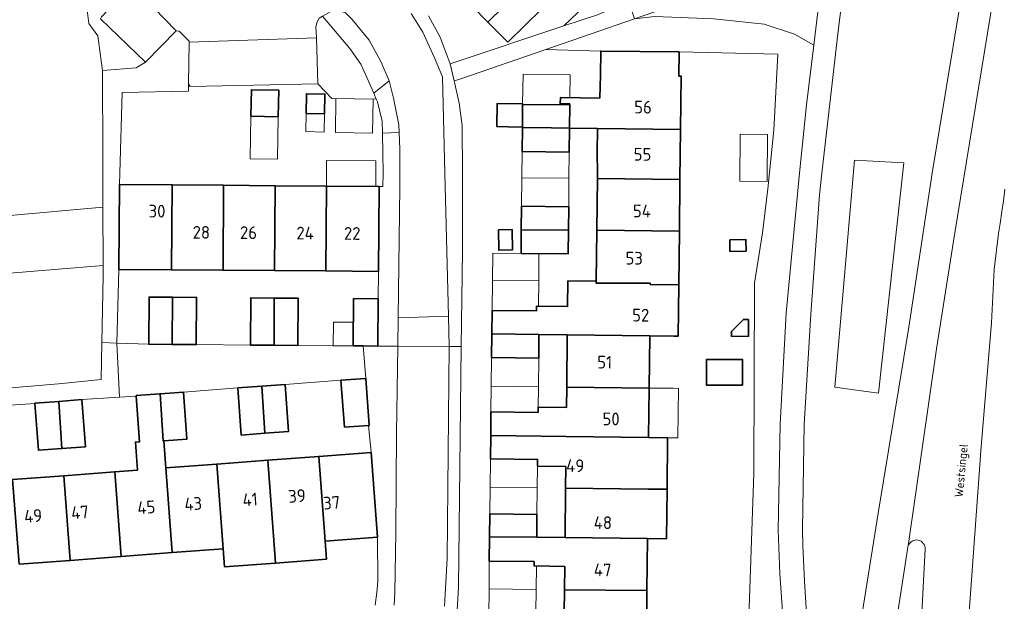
# Model space of a CAD drawing. Header units: metres. Extents: x 149984 to 156489, y 469398 to 478068.
# Tile 428 of 656: x 153569 to 153673, y 472955 to 473016. Entities that reach past the tile are written whole.
import ezdxf
from ezdxf.enums import TextEntityAlignment as Align

# ---------------------------------------------------------------- set-up
doc = ezdxf.new("R2010")
doc.units = ezdxf.units.M
doc.header["$LTSCALE"] = 0.75
for name, color, linetype, lineweight in [('B-WE-GR-BEPLANTING_CULTUUR_HEESTERS-GV', 252, 'Continuous', 18), ('B-WE-OG-BEBOUWING-GV', 6, 'Continuous', 35), ('B-WE-OG-BEBOUWING-T18', 1, 'Continuous', 18), ('B-WE-OG-BEBOUWING_LUIFEL-GV', 6, 'Continuous', 18), ('B-WE-OG-BEBOUWING_OVERBOUWING-GV', 6, 'Continuous', 18), ('B-WE-OG-TERREIN_BEGROEID-GV', 252, 'Continuous', 18), ('B-WE-OG-TERREIN_ERF-GV', 252, 'Continuous', 18), ('B-WE-OG-TOPOGRAFIE-T18', 7, 'Continuous', 18), ('B-WE-VH-GESLOTENVERHARDING_ASFALT-GV', 252, 'Continuous', 18), ('B-WE-VH-GESLOTENVERHARDING_BETON-GV', 252, 'Continuous', 18), ('B-WE-VH-OPENVERHARDING_BETONSTRAATSTEEN-GV', 252, 'Continuous', 18), ('B-WE-VH-OPENVERHARDING_TEGEL-GV', 252, 'Continuous', 18)]:
    doc.layers.add(name, color=color, linetype=linetype, lineweight=lineweight)
doc.styles.add('NLCS-ISO-M500-T18', font='NLCS-ISO.ttf', dxfattribs={"height": 0.9})
doc.styles.add('NLCS-ISO-M750-T18', font='NLCS-ISO.ttf', dxfattribs={"height": 1.35})

msp = doc.modelspace()

# ---------------------------------------------------------------- linework, layer by layer
at = {"layer": 'B-WE-GR-BEPLANTING_CULTUUR_HEESTERS-GV', "flags": 128}
for points in [[(153641.52, 473022.69), (153642.51, 473023.88), (153643.58, 473025.47), (153644.3, 473026.91), (153644.73, 473028.07), (153645.08, 473029.41), (153645.28, 473031.14), (153645.23, 473036.922), (153643.168, 473038.248), (153643.674, 473036.545), (153644.182, 473032.623), (153643.465, 473031.83), (153640.037, 473028.562), (153638.245, 473026.854), (153626.465, 473015.625), (153630.03, 473016.81), (153633.373, 473018.16), (153637.36, 473019.77), (153639.65, 473021.15)], [(153580.267, 473020.381), (153580.22, 473020.41), (153575.783, 473018.474), (153576.09, 473015.89), (153577.03, 473014.58), (153577.55, 473010.91), (153581.12, 473011.17), (153582.1, 473011.78), (153577.33, 473016.39), (153577.44, 473016.58), (153580.64, 473019.98), (153580.54, 473020.21)], [(153600.231, 473014.354), (153600.36, 473009.49), (153601.85, 473007.94), (153606.567, 473007.857), (153606.298, 473008.485), (153605.88, 473009.46), (153604.93, 473011.55), (153603.76, 473013.24), (153600.867, 473016.64), (153600.53, 473016.45), (153600.31, 473016.04), (153600.18, 473015.53)], [(153566.11, 472995.371), (153566.126, 472995.168), (153557.147, 472994.542), (153551.92, 472994.12), (153549.202, 472993.856), (153549.33, 472991.49), (153549.593, 472987.931), (153577.597, 472990.22), (153577.58, 472996.406)]]:
    msp.add_lwpolyline(points, close=True, dxfattribs=at)
for points in [[(153649.972, 472947.881), (153649.713, 472953.066), (153649.392, 472957.596), (153649.219, 472962.186), (153649.401, 472973.399), (153650.049, 472985.191), (153651.47, 473000), (153652.22, 473007.24), (153652.98, 473013.573), (153650.951, 473014.75), (153647.712, 473015.79), (153642.393, 473016.38), (153636.104, 473016.603), (153633.969, 473016.37), (153624.563, 473013.122), (153630.378, 473012.952)], [(153630.378, 473012.952), (153638.695, 473012.862), (153649.17, 473012.61), (153648.74, 473004.58), (153648.11, 472998.34), (153647.53, 472993.69), (153646.699, 472988.359), (153646.611, 472968.221), (153646.053, 472951.876)]]:
    msp.add_lwpolyline(points, dxfattribs=at)
at = {"layer": 'B-WE-OG-BEBOUWING-GV', "flags": 128}
for points in [[(153616.706, 473017.768), (153618.409, 473016.035), (153621.797, 473019.365), (153621.965, 473019.194), (153624.308, 473021.489), (153626.334, 473019.421), (153632.567, 473025.562), (153628.669, 473029.527)], [(153638.843, 473004.644), (153638.906, 473010.309), (153638.667, 473010.311), (153638.695, 473012.862), (153630.378, 473012.952), (153630.349, 473010.41), (153630.274, 473007.969), (153626.104, 473008.032), (153626.094, 473007.372), (153627.098, 473007.361), (153627.097, 473007.24), (153627.071, 473004.784), (153630.029, 473004.742)], [(153596.222, 473008.807), (153593.329, 473008.854), (153593.284, 473006.039), (153596.177, 473005.992)], [(153599.13, 473006.352), (153601.086, 473006.313), (153601.128, 473008.397), (153599.172, 473008.436)], [(153622.072, 473004.904), (153622.097, 473007.255), (153622.097, 473007.293), (153622.098, 473007.367), (153619.403, 473007.411), (153619.363, 473004.948), (153620.572, 473004.928)], [(153627.071, 473004.784), (153627.097, 473007.24), (153622.097, 473007.293), (153622.097, 473007.255), (153622.072, 473004.904), (153622.071, 473004.855), (153625.175, 473004.811)], [(153625.175, 473004.811), (153622.071, 473004.855), (153622.044, 473002.293), (153627.044, 473002.24), (153627.071, 473004.784)], [(153638.785, 472999.346), (153638.843, 473004.644), (153630.029, 473004.742), (153630.015, 473002.209), (153630.029, 473000), (153630.023, 472999.443)], [(153638.724, 472993.86), (153638.785, 472999.346), (153630.023, 472999.443), (153629.963, 472993.956)], [(153579.34, 472998.809), (153579.273, 472989.809), (153584.871, 472989.767), (153584.938, 472998.767)], [(153590.319, 472989.727), (153590.386, 472998.727), (153584.938, 472998.767), (153584.871, 472989.767)], [(153590.386, 472998.727), (153590.319, 472989.727), (153595.767, 472989.686), (153595.834, 472998.686)], [(153595.767, 472989.686), (153601.215, 472989.646), (153601.282, 472998.646), (153595.834, 472998.686)], [(153606.812, 472989.604), (153606.88, 472998.604), (153601.282, 472998.646), (153601.215, 472989.646)], [(153621.953, 472994.014), (153626.954, 472993.978), (153626.981, 472996.461), (153621.981, 472996.515)], [(153619.535, 472994.017), (153619.568, 472991.851), (153621.013, 472991.873), (153620.98, 472994.04)], [(153626.954, 472993.978), (153621.953, 472994.014), (153621.926, 472991.514), (153626.926, 472991.46)], [(153638.661, 472988.172), (153638.724, 472993.86), (153629.963, 472993.956), (153629.904, 472988.564), (153629.904, 472988.347), (153635.637, 472988.351), (153635.637, 472988.206)], [(153644.06, 472992.946), (153644.077, 472991.725), (153645.796, 472991.75), (153645.778, 472992.971)], [(153623.83, 472982.907), (153626.838, 472982.87), (153635.577, 472982.773), (153638.139, 472982.744), (153638.601, 472982.739), (153638.661, 472988.172), (153635.637, 472988.206), (153635.637, 472988.351), (153629.904, 472988.347), (153629.904, 472988.564), (153626.903, 472988.598), (153626.872, 472985.874), (153623.563, 472985.909), (153623.558, 472985.419), (153618.858, 472985.469), (153618.831, 472982.968)], [(153584.966, 472986.855), (153582.48, 472986.874), (153582.443, 472981.874), (153584.926, 472981.855)], [(153584.966, 472986.855), (153584.926, 472981.855), (153587.472, 472981.836), (153587.509, 472986.836)], [(153595.732, 472981.773), (153595.755, 472986.773), (153593.268, 472986.792), (153593.232, 472981.792)], [(153598.262, 472981.754), (153598.298, 472986.754), (153595.755, 472986.773), (153595.732, 472981.773)], [(153606.789, 472986.692), (153604.168, 472986.711), (153604.132, 472981.711), (153605.194, 472981.703), (153606.752, 472981.692)], [(153646.063, 472984.509), (153645.509, 472984.515), (153644.247, 472983.232), (153644.241, 472982.728), (153646.043, 472982.708)], [(153623.83, 472982.907), (153618.831, 472982.968), (153618.804, 472980.469), (153623.803, 472980.415)], [(153635.516, 472977.236), (153635.577, 472982.773), (153626.838, 472982.87), (153626.775, 472977.333)], [(153645.415, 472977.525), (153645.423, 472980.255), (153641.613, 472980.267), (153641.604, 472977.536)], [(153603.189, 472973.073), (153605.757, 472973.265), (153605.823, 472973.27), (153605.451, 472978.256), (153602.817, 472978.059)], [(153594.768, 472972.444), (153594.436, 472977.432), (153591.888, 472977.242), (153592.26, 472972.256)], [(153594.436, 472977.432), (153594.768, 472972.444), (153597.276, 472972.631), (153596.904, 472977.617)], [(153626.775, 472977.333), (153626.75, 472975.182), (153623.745, 472975.215), (153623.739, 472974.655), (153618.74, 472974.709), (153618.712, 472972.213), (153626.715, 472972.084), (153635.458, 472971.987), (153635.516, 472977.236)], [(153572.907, 472975.823), (153573.228, 472970.834), (153575.726, 472971.02), (153575.354, 472976.006)], [(153583.988, 472971.638), (153583.651, 472976.626), (153581.108, 472976.436), (153581.113, 472976.366), (153581.473, 472971.55), (153581.022, 472971.516), (153581.244, 472968.538), (153578.831, 472968.356), (153579.508, 472959.382), (153584.921, 472959.79), (153584.243, 472968.764), (153584.029, 472971.641)], [(153586.124, 472976.811), (153583.651, 472976.626), (153583.988, 472971.638), (153584.029, 472971.641), (153586.496, 472971.825)], [(153570.362, 472975.585), (153570.73, 472970.647), (153573.228, 472970.834), (153572.907, 472975.823), (153570.358, 472975.633)], [(153637.417, 472966.504), (153637.478, 472971.965), (153635.458, 472971.987), (153626.715, 472972.084), (153618.712, 472972.213), (153618.685, 472969.719), (153623.684, 472969.665), (153623.676, 472968.952), (153626.679, 472968.919), (153626.653, 472966.622), (153635.398, 472966.526)], [(153595.89, 472958.692), (153595.745, 472960.608), (153595.068, 472969.582), (153589.655, 472969.173), (153590.333, 472960.199), (153590.478, 472958.284)], [(153600.48, 472969.99), (153595.068, 472969.582), (153595.745, 472960.608), (153595.89, 472958.692), (153601.303, 472959.101), (153601.158, 472961.017)], [(153606.042, 472970.41), (153600.48, 472969.99), (153601.158, 472961.017), (153606.72, 472961.437)], [(153584.243, 472968.764), (153584.921, 472959.79), (153590.333, 472960.199), (153589.655, 472969.173)], [(153568.684, 472958.564), (153574.096, 472958.973), (153573.419, 472967.947), (153568.006, 472967.538)], [(153573.419, 472967.947), (153574.096, 472958.973), (153579.508, 472959.382), (153578.831, 472968.356)], [(153626.593, 472961.383), (153635.34, 472961.286), (153637.359, 472961.264), (153637.417, 472966.504), (153635.398, 472966.526), (153626.653, 472966.622)], [(153618.594, 472961.471), (153623.593, 472961.416), (153623.62, 472963.836), (153618.621, 472963.89)], [(153635.34, 472961.286), (153626.593, 472961.383), (153623.593, 472961.416), (153618.594, 472961.471), (153618.566, 472958.891), (153623.316, 472958.84), (153623.311, 472958.39), (153626.59, 472958.306), (153626.553, 472955.865), (153635.279, 472955.769)], [(153635.22, 472950.407), (153635.279, 472955.769), (153626.553, 472955.865), (153626.516, 472953.436), (153623.185, 472953.469), (153623.181, 472953.059), (153618.502, 472953.11), (153618.474, 472950.592)]]:
    msp.add_lwpolyline(points, close=True, dxfattribs=at)
at = {"layer": 'B-WE-OG-BEBOUWING_LUIFEL-GV', "flags": 128}
for points in [[(153618.409, 473016.035), (153620.514, 473013.886), (153624.117, 473017.415), (153622.174, 473019.398), (153621.965, 473019.193), (153621.797, 473019.365)], [(153627.098, 473007.361), (153626.094, 473007.372), (153626.104, 473008.032), (153627.107, 473008.017), (153627.139, 473010.426), (153622.14, 473010.493), (153622.098, 473007.367), (153622.097, 473007.293), (153627.097, 473007.24)], [(153599.13, 473006.352), (153599.091, 473004.417), (153601.047, 473004.377), (153601.086, 473006.313)], [(153596.177, 473005.992), (153593.284, 473006.039), (153593.211, 473001.539), (153596.104, 473001.492)], [(153622.044, 473002.293), (153622.015, 472999.528), (153627.015, 472999.475), (153627.044, 473002.24)], [(153601.282, 472998.646), (153606.515, 472998.607), (153606.536, 473001.325), (153601.302, 473001.365)], [(153627.015, 472999.475), (153622.015, 472999.528), (153621.981, 472996.515), (153626.981, 472996.461)], [(153621.926, 472991.514), (153618.924, 472991.546), (153618.893, 472988.685), (153623.802, 472988.631), (153623.833, 472991.493)], [(153623.802, 472988.631), (153618.893, 472988.685), (153618.858, 472985.469), (153623.558, 472985.419), (153623.563, 472985.909), (153623.772, 472985.907)], [(153604.15, 472984.211), (153602.033, 472984.227), (153602.015, 472981.727), (153604.132, 472981.711)], [(153618.804, 472980.469), (153618.771, 472977.419), (153623.77, 472977.365), (153623.803, 472980.415)], [(153623.77, 472977.365), (153618.771, 472977.419), (153618.74, 472974.709), (153623.739, 472974.655), (153623.747, 472975.215)], [(153635.458, 472971.987), (153637.478, 472971.965), (153638.573, 472971.953), (153638.631, 472977.202), (153638.078, 472977.208), (153635.516, 472977.236)], [(153618.685, 472969.719), (153618.651, 472966.712), (153623.65, 472966.656), (153623.676, 472968.952), (153623.684, 472969.665)], [(153623.65, 472966.656), (153618.651, 472966.712), (153618.621, 472963.89), (153623.62, 472963.836)], [(153623.316, 472958.84), (153618.566, 472958.891), (153618.534, 472955.951), (153623.534, 472955.897), (153623.56, 472958.384), (153623.311, 472958.39)], [(153623.534, 472955.897), (153618.534, 472955.951), (153618.503, 472953.11), (153623.181, 472953.059), (153623.185, 472953.469), (153623.508, 472953.466)]]:
    msp.add_lwpolyline(points, close=True, dxfattribs=at)
at = {"layer": 'B-WE-OG-BEBOUWING_OVERBOUWING-GV', "flags": 128}
for points in [[(153602.296, 473007.932), (153602.233, 473004.338), (153606.178, 473004.269), (153606.241, 473007.863)], [(153645.127, 472999.171), (153648.028, 472999.143), (153648.076, 473004.126), (153645.175, 473004.154)]]:
    msp.add_lwpolyline(points, close=True, dxfattribs=at)
at = {"layer": 'B-WE-OG-TERREIN_BEGROEID-GV', "flags": 128}
for points in [[(153676.539, 473116.737), (153671.56, 473101.82), (153668.64, 473092.25), (153667.57, 473089.12), (153666.85, 473086.49), (153666.31, 473084.66), (153665.42, 473081.87), (153665.06, 473080.49), (153664.73, 473079), (153660.601, 473053.182), (153658.41, 473037.71), (153655.6, 473015.4), (153653.84, 473000), (153653.58, 472997.72), (153652.661, 472985.055)], [(153655.53, 472937.175), (153659.861, 472964.186), (153663.057, 472983.706), (153665.54, 473000), (153669.97, 473026.77), (153673.44, 473045.48)], [(153673.26, 472998.32), (153673.1, 472997.07), (153672.92, 472995.95), (153672.76, 472994.69), (153672.58, 472993.61), (153672.1, 472989.82), (153671.844, 472984.157), (153670.724, 472971.036), (153669.22, 472950.089), (153668.598, 472924.097), (153668.314, 472905.778), (153667.873, 472890.555), (153667.623, 472880.906), (153667.573, 472878.942), (153675.98, 472878.785)], [(153652.661, 472985.055), (153651.957, 472973.359), (153651.769, 472962.246), (153651.823, 472960.499), (153651.996, 472956.759), (153652.303, 472951.628), (153652.473, 472947.938)]]:
    msp.add_lwpolyline(points, dxfattribs=at)
for points in [[(153655.64, 473035.73), (153656.42, 473041.77), (153658.437, 473055.632), (153647.092, 473043.824), (153647.26, 473040.86), (153647.29, 473039.13), (153647.36, 473037.71), (153647.4, 473033.8), (153647.32, 473031.79), (153647.07, 473029.73), (153646.71, 473027.65), (153646.41, 473026.55), (153645.95, 473025.41), (153645.3, 473024.09), (153644.36, 473022.8), (153643.15, 473021.36), (153640.82, 473019.41), (153637.85, 473017.71), (153633.969, 473016.37), (153636.104, 473016.603), (153642.393, 473016.38), (153647.712, 473015.79), (153650.951, 473014.75), (153652.98, 473013.573)], [(153657.308, 473001.386), (153662.535, 473001.117), (153659.852, 472976.687), (153655.217, 472977.339)], [(153657.308, 473001.386), (153655.217, 472977.339), (153659.852, 472976.687), (153662.535, 473001.117)], [(153556.92, 472976.34), (153572.87, 472977.69), (153577.4, 472978.14), (153577.472, 472982.073), (153577.6, 472989.08), (153577.597, 472990.22), (153549.593, 472987.931), (153549.7, 472986.48)]]:
    msp.add_lwpolyline(points, close=True, dxfattribs=at)
at = {"layer": 'B-WE-OG-TERREIN_ERF-GV', "flags": 128}
for points in [[(153612.1, 473016.69), (153613.359, 473014.43), (153614.42, 473011.62), (153626.465, 473015.625), (153638.245, 473026.854)], [(153621.797, 473019.365), (153618.409, 473016.035), (153616.706, 473017.768)], [(153564.449, 473017.018), (153564.865, 473011.609), (153565.278, 473006.225), (153566.893, 473006.349), (153567.328, 473000.955), (153565.693, 473000.83), (153566.11, 472995.371), (153577.58, 472996.406), (153577.57, 473000), (153577.567, 473001.65), (153577.55, 473010.91), (153577.03, 473014.58), (153576.09, 473015.89), (153575.783, 473018.474)], [(153626.516, 472953.436), (153626.553, 472955.865), (153626.59, 472958.306), (153623.311, 472958.39), (153623.316, 472958.84), (153618.566, 472958.891), (153618.594, 472961.471), (153618.621, 472963.89), (153623.62, 472963.836), (153623.593, 472961.416), (153626.593, 472961.383), (153626.653, 472966.622), (153626.679, 472968.919), (153623.676, 472968.952), (153623.684, 472969.665), (153618.685, 472969.719), (153618.712, 472972.213), (153618.74, 472974.709), (153623.739, 472974.655), (153623.745, 472975.215), (153626.75, 472975.182), (153626.775, 472977.333), (153626.838, 472982.87), (153623.83, 472982.907), (153623.803, 472980.415), (153618.804, 472980.469), (153618.831, 472982.968), (153618.858, 472985.469), (153623.558, 472985.419), (153623.563, 472985.909), (153626.872, 472985.874), (153626.903, 472988.598), (153629.904, 472988.564), (153629.963, 472993.956), (153630.023, 472999.443), (153630.029, 473000), (153630.015, 473002.209), (153630.029, 473004.742), (153627.071, 473004.784), (153627.044, 473002.24), (153622.044, 473002.293), (153622.071, 473004.855), (153622.072, 473004.904), (153620.572, 473004.928), (153619.363, 473004.948), (153619.403, 473007.411), (153622.098, 473007.367), (153622.097, 473007.293), (153627.097, 473007.24), (153627.098, 473007.361), (153626.094, 473007.372), (153626.104, 473008.032), (153630.274, 473007.969), (153630.349, 473010.41), (153630.378, 473012.952), (153624.563, 473013.122), (153615.55, 473010.01), (153614.85, 473009.8), (153615.37, 473007.43), (153615.7, 473005.05), (153615.71, 473000), (153615.71, 472991.74), (153615.588, 472981.63), (153615.28, 472956.08), (153615.13, 472953.1)], [(153646.053, 472951.876), (153646.611, 472968.221), (153646.699, 472988.359), (153647.53, 472993.69), (153648.11, 472998.34), (153648.74, 473004.58), (153649.17, 473012.61), (153638.695, 473012.862), (153638.667, 473010.311), (153638.906, 473010.309), (153638.843, 473004.644), (153638.785, 472999.346), (153638.724, 472993.86), (153638.661, 472988.172), (153638.601, 472982.739), (153638.139, 472982.744), (153635.577, 472982.773), (153635.516, 472977.236), (153635.458, 472971.987), (153637.478, 472971.965), (153637.417, 472966.504), (153637.359, 472961.264), (153635.34, 472961.286), (153635.279, 472955.769), (153635.22, 472950.407)], [(153606.44, 472954.24), (153606.64, 472955.58), (153606.75, 472956.78), (153606.72, 472961.437), (153601.158, 472961.017), (153601.303, 472959.101), (153595.89, 472958.692), (153590.478, 472958.284), (153590.333, 472960.199), (153584.921, 472959.79), (153579.508, 472959.382), (153574.096, 472958.973), (153568.684, 472958.564)]]:
    msp.add_lwpolyline(points, dxfattribs=at)
for points in [[(153584.938, 472998.767), (153590.386, 472998.727), (153595.834, 472998.686), (153601.282, 472998.646), (153606.88, 472998.604), (153607.28, 472998.601), (153607.31, 473000), (153607.225, 473004.248), (153607.2, 473005.51), (153606.69, 473007.57), (153606.567, 473007.857), (153601.85, 473007.94), (153600.36, 473009.49), (153586.82, 473009.2), (153586.66, 473009.48), (153586.65, 473008.71), (153579.61, 473008.55), (153579.373, 473000), (153579.34, 472998.809)], [(153596.222, 473008.807), (153596.177, 473005.992), (153593.284, 473006.039), (153593.329, 473008.854)], [(153599.13, 473006.352), (153599.172, 473008.436), (153601.128, 473008.397), (153601.086, 473006.313)], [(153626.954, 472993.978), (153626.926, 472991.46), (153621.926, 472991.514), (153621.953, 472994.014), (153621.981, 472996.515), (153626.981, 472996.461)], [(153619.535, 472994.017), (153620.98, 472994.04), (153621.013, 472991.873), (153619.568, 472991.851)], [(153644.06, 472992.946), (153645.778, 472992.971), (153645.796, 472991.75), (153644.077, 472991.725)], [(153601.215, 472989.646), (153595.767, 472989.686), (153590.319, 472989.727), (153584.871, 472989.767), (153579.273, 472989.809), (153579.05, 472982.01), (153582.443, 472981.874), (153582.48, 472986.874), (153584.966, 472986.855), (153587.509, 472986.836), (153587.472, 472981.836), (153593.232, 472981.792), (153593.268, 472986.792), (153595.755, 472986.773), (153598.298, 472986.754), (153598.262, 472981.754), (153604.132, 472981.711), (153604.168, 472986.711), (153606.789, 472986.692), (153606.812, 472989.604)], [(153646.063, 472984.509), (153646.043, 472982.708), (153644.241, 472982.728), (153644.247, 472983.232), (153645.509, 472984.515)], [(153645.415, 472977.525), (153641.604, 472977.536), (153641.613, 472980.267), (153645.423, 472980.255)], [(153605.757, 472973.265), (153603.189, 472973.073), (153602.817, 472978.059), (153596.904, 472977.617), (153597.276, 472972.631), (153594.768, 472972.444), (153592.26, 472972.256), (153591.888, 472977.242), (153586.124, 472976.811), (153586.496, 472971.825), (153584.029, 472971.641), (153584.243, 472968.764), (153589.655, 472969.173), (153595.068, 472969.582), (153600.48, 472969.99), (153606.042, 472970.41)], [(153565.683, 472967.363), (153568.006, 472967.538), (153573.419, 472967.947), (153578.831, 472968.356), (153581.244, 472968.538), (153581.022, 472971.516), (153581.473, 472971.55), (153581.113, 472976.366), (153579.346, 472976.256), (153575.354, 472976.006), (153575.726, 472971.02), (153573.228, 472970.834), (153570.73, 472970.647), (153570.362, 472975.585), (153564.604, 472975.203), (153564.955, 472970.496), (153565.444, 472970.533)]]:
    msp.add_lwpolyline(points, close=True, dxfattribs=at)
at = {"layer": 'B-WE-VH-GESLOTENVERHARDING_ASFALT-GV', "flags": 128}
for points in [[(153691.049, 473101.063), (153687.852, 473101.906), (153687.56, 473100.95), (153686.29, 473097.22), (153683.82, 473089.45), (153682.71, 473085.45), (153681.99, 473082.92), (153681.01, 473079.57), (153680.27, 473076.32), (153679.62, 473073.98), (153678.32, 473068.46), (153677.84, 473066.1), (153676.83, 473061.99), (153675.37, 473055.14), (153673.44, 473045.48), (153669.97, 473026.77), (153665.54, 473000), (153663.057, 472983.706), (153659.861, 472964.186), (153655.53, 472937.175)], [(153662.992, 472960.501), (153665.986, 472981.381), (153667.906, 472993.461), (153672.046, 473018.792), (153673.867, 473028.814), (153676.109, 473040.972), (153677.852, 473050.304), (153679.6, 473058.602), (153683.713, 473076.277), (153686.924, 473087.662), (153688.722, 473093.598), (153691.049, 473101.063)], [(153673.867, 473028.814), (153672.046, 473018.792), (153667.906, 472993.461), (153665.986, 472981.381), (153662.992, 472960.501)], [(153664.789, 472960.151), (153663.961, 472943.986), (153663.733, 472932.756), (153662.966, 472880.998), (153663.489, 472880.987), (153667.623, 472880.906), (153667.873, 472890.555), (153668.314, 472905.778), (153668.598, 472924.097), (153669.22, 472950.089), (153670.724, 472971.036), (153671.844, 472984.157), (153672.1, 472989.82), (153672.58, 472993.61), (153672.76, 472994.69), (153672.92, 472995.95), (153673.1, 472997.07), (153673.26, 472998.32)], [(153659.334, 472936.995), (153662.957, 472960.358)]]:
    msp.add_lwpolyline(points, dxfattribs=at)
at = {"layer": 'B-WE-VH-GESLOTENVERHARDING_ASFALT-GV'}
for points in [[(153662.957, 472960.358, -0.0346037), (153662.992, 472960.501)], [(153662.992, 472960.501, -0.8793755), (153664.789, 472960.151)]]:
    msp.add_lwpolyline(points, format="xyb", dxfattribs=at)
at = {"layer": 'B-WE-VH-GESLOTENVERHARDING_BETON-GV', "flags": 128}
for points in [[(153652.473, 472947.938), (153652.303, 472951.628), (153651.996, 472956.759), (153651.823, 472960.499), (153651.769, 472962.246), (153651.957, 472973.359), (153652.661, 472985.055), (153653.58, 472997.72), (153653.84, 473000), (153655.6, 473015.4), (153658.41, 473037.71), (153660.601, 473053.182), (153664.73, 473079), (153665.06, 473080.49), (153665.42, 473081.87), (153666.31, 473084.66), (153666.85, 473086.49), (153667.57, 473089.12), (153668.64, 473092.25), (153671.56, 473101.82), (153676.539, 473116.737)], [(153655.64, 473035.73), (153652.98, 473013.573), (153652.22, 473007.24), (153651.47, 473000), (153650.049, 472985.191), (153649.401, 472973.399), (153649.219, 472962.186), (153649.392, 472957.596), (153649.713, 472953.066), (153649.972, 472947.881)]]:
    msp.add_lwpolyline(points, dxfattribs=at)
at = {"layer": 'B-WE-VH-OPENVERHARDING_BETONSTRAATSTEEN-GV', "flags": 128}
for points in [[(153580.64, 473019.98), (153577.44, 473016.58), (153577.33, 473016.39), (153582.1, 473011.78), (153585.34, 473015.09)], [(153600.36, 473009.49), (153600.231, 473014.354), (153586.738, 473013.89), (153586.66, 473009.48), (153586.82, 473009.2)], [(153606.567, 473007.857), (153606.69, 473007.57), (153607.2, 473005.51), (153607.225, 473004.248), (153608.994, 473004.324), (153608.96, 473005.12), (153608.41, 473007.97), (153607.93, 473009.8), (153606.298, 473008.485)], [(153608.903, 472984.685), (153608.867, 472981.677), (153614.313, 472981.639), (153614.232, 472984.857)], [(153583.651, 472976.626), (153586.124, 472976.811), (153591.888, 472977.242), (153594.436, 472977.432), (153596.904, 472977.617), (153602.817, 472978.059), (153605.451, 472978.256), (153605.194, 472981.703), (153604.132, 472981.711), (153598.262, 472981.754), (153595.732, 472981.773), (153593.232, 472981.792), (153587.472, 472981.836), (153584.926, 472981.855), (153582.443, 472981.874), (153579.05, 472982.01), (153579.346, 472976.256), (153581.113, 472976.366), (153581.108, 472976.436)]]:
    msp.add_lwpolyline(points, close=True, dxfattribs=at)
for points in [[(153580.64, 473019.98), (153585.34, 473015.09), (153585.65, 473015.07), (153586.74, 473013.99), (153586.738, 473013.89), (153600.231, 473014.354), (153600.18, 473015.53), (153600.31, 473016.04), (153600.53, 473016.45)], [(153604.01, 473016.3), (153605.82, 473014.1), (153607.06, 473011.85), (153607.93, 473009.8), (153608.41, 473007.97), (153608.96, 473005.12), (153608.994, 473004.324), (153609.07, 473002.56), (153609.07, 473000), (153609.07, 472998.57), (153608.903, 472984.685), (153614.232, 472984.857), (153613.849, 472999.999), (153613.849, 473000), (153613.6, 473010.21), (153612.74, 473012.23), (153611.52, 473014.95), (153610.29, 473016.95)], [(153610.29, 473016.95), (153611.52, 473014.95), (153612.74, 473012.23), (153613.6, 473010.21), (153613.849, 473000), (153613.849, 472999.999), (153614.232, 472984.857), (153614.313, 472981.639), (153615.588, 472981.63), (153615.71, 472991.74), (153615.71, 473000), (153615.7, 473005.05), (153615.37, 473007.43), (153614.85, 473009.8), (153614.42, 473011.62), (153613.359, 473014.43), (153612.1, 473016.69)], [(153613.82, 472954.1), (153614.08, 472959.18), (153614.313, 472981.639), (153608.867, 472981.677), (153608.72, 472972.44), (153608.66, 472961.9), (153608.53, 472955.58), (153608.46, 472954.21)], [(153615.13, 472953.1), (153615.28, 472956.08), (153615.588, 472981.63), (153614.313, 472981.639), (153614.08, 472959.18), (153613.82, 472954.1)], [(153662.957, 472960.358), (153659.334, 472936.995)], [(153658.146, 472921.371), (153657.746, 472881.101), (153657.726, 472879.04), (153662.937, 472879.028), (153662.966, 472880.998), (153663.733, 472932.756), (153663.961, 472943.986), (153664.789, 472960.151)]]:
    msp.add_lwpolyline(points, dxfattribs=at)
at = {"layer": 'B-WE-VH-OPENVERHARDING_BETONSTRAATSTEEN-GV'}
for points in [[(153662.992, 472960.501, 0.0346037), (153662.957, 472960.358)], [(153664.789, 472960.151, 0.8793755), (153662.992, 472960.501)]]:
    msp.add_lwpolyline(points, format="xyb", dxfattribs=at)
at = {"layer": 'B-WE-VH-OPENVERHARDING_TEGEL-GV', "flags": 128}
for points in [[(153614.42, 473011.62), (153614.85, 473009.8), (153615.55, 473010.01), (153624.563, 473013.122), (153633.969, 473016.37), (153633.373, 473018.16), (153630.03, 473016.81), (153626.465, 473015.625)], [(153607.93, 473009.8), (153607.06, 473011.85), (153605.82, 473014.1), (153604.01, 473016.3), (153603.3, 473017.02), (153602.64, 473017.22), (153602.28, 473017.26), (153602.06, 473017.26), (153601.77, 473017.15), (153600.867, 473016.64), (153603.76, 473013.24), (153604.93, 473011.55), (153605.88, 473009.46), (153606.298, 473008.485)], [(153579.273, 472989.809), (153579.34, 472998.809), (153579.373, 473000), (153579.61, 473008.55), (153586.65, 473008.71), (153586.66, 473009.48), (153586.738, 473013.89), (153586.74, 473013.99), (153585.65, 473015.07), (153585.34, 473015.09), (153582.1, 473011.78), (153581.12, 473011.17), (153577.55, 473010.91), (153577.567, 473001.65), (153577.57, 473000), (153577.58, 472996.406), (153577.597, 472990.22), (153577.6, 472989.08), (153577.472, 472982.073), (153579.05, 472982.01)], [(153608.867, 472981.677), (153608.903, 472984.685), (153609.07, 472998.57), (153609.07, 473000), (153609.07, 473002.56), (153608.994, 473004.324), (153607.225, 473004.248), (153607.31, 473000), (153607.28, 472998.601), (153606.88, 472998.604), (153606.812, 472989.604), (153606.789, 472986.692), (153606.752, 472981.692)], [(153559.588, 472974.828), (153562.138, 472975.019), (153564.604, 472975.203), (153570.362, 472975.585), (153570.358, 472975.633), (153572.907, 472975.823), (153575.354, 472976.006), (153579.346, 472976.256), (153579.05, 472982.01), (153577.472, 472982.073), (153577.4, 472978.14), (153572.87, 472977.69), (153556.92, 472976.34), (153557.159, 472974.511)]]:
    msp.add_lwpolyline(points, close=True, dxfattribs=at)
msp.add_lwpolyline([(153608.46, 472954.21), (153608.53, 472955.58), (153608.66, 472961.9), (153608.72, 472972.44), (153608.867, 472981.677), (153606.752, 472981.692), (153605.194, 472981.703), (153605.451, 472978.256), (153605.823, 472973.27), (153605.757, 472973.265), (153606.042, 472970.41), (153606.72, 472961.437), (153606.75, 472956.78), (153606.64, 472955.58), (153606.44, 472954.24)], dxfattribs=at)

# ---------------------------------------------------------------- texts
at = {"layer": 'B-WE-OG-BEBOUWING-T18', "style": 'NLCS-ISO-M750-T18'}
for s, rotation, p in [('56', 359.4, (153634.869, 473007.013)), ('55', 359.4, (153634.814, 473002.013)), ('30', 359.6, (153583.319, 472995.99)), ('54', 359.4, (153634.748, 472996.003)), ('28', 359.6, (153588.02, 472993.744)), ('26', 359.6, (153593.02, 472993.707)), ('24', 359.6, (153599.02, 472993.662)), ('22', 359.6, (153604.02, 472993.625)), ('53', 359.4, (153633.931, 472991.001)), ('52', 359.4, (153634.625, 472984.96)), ('51', 359.4, (153630.805, 472979.979)), ('50', 359.4, (153631.48, 472973.962)), ('49', 359.4, (153627.677, 472969.004)), ('39', 4.3, (153598.166, 472965.804)), ('45', 4.3, (153582.181, 472964.597)), ('43', 4.3, (153587.153, 472964.973)), ('41', 4.3, (153593.194, 472965.429)), ('37', 4.3, (153601.843, 472965.08)), ('49', 4.3, (153570.175, 472963.69)), ('47', 4.3, (153575.146, 472964.066)), ('48', 359.4, (153630.611, 472962.97)), ('47', 359.2, (153630.585, 472957.961))]:
    msp.add_text(s, height=1.35, rotation=rotation, dxfattribs=at).set_placement(p, align=Align.MIDDLE)
at = {"layer": 'B-WE-OG-TOPOGRAFIE-T18', "style": 'NLCS-ISO-M500-T18'}
msp.add_text('Westsingel', height=0.9, rotation=84.7, dxfattribs=at).set_placement((153668.744, 472968.477), align=Align.MIDDLE)

doc.saveas('drawing.dxf')
